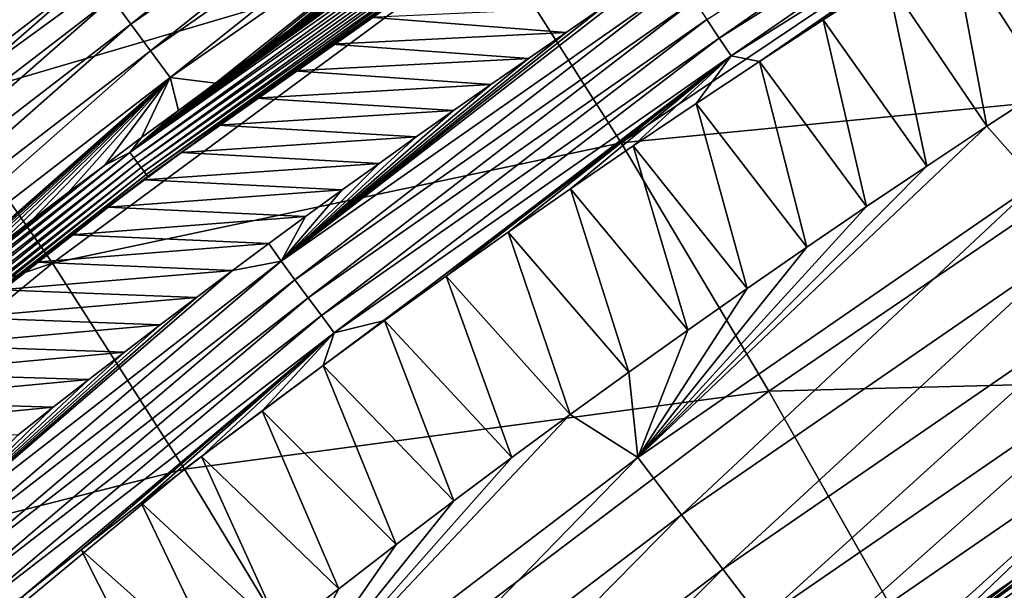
# Model space of a CAD drawing. Header units: millimetres. Extents: x -300 to 300, y -500 to 500.
# Tile 621 of 656: x -197 to -181, y 445 to 454. Entities that reach past the tile are written whole.
import ezdxf

# ---------------------------------------------------------------- set-up
doc = ezdxf.new("R2010")
doc.units = ezdxf.units.MM
doc.header["$LTSCALE"] = 81.481481
for name, color, linetype in [('20', 7, 'CONTINUOUS'), ('22', 7, 'CONTINUOUS'), ('24', 7, 'CONTINUOUS'), ('25', 7, 'CONTINUOUS'), ('28', 7, 'CONTINUOUS'), ('29', 7, 'CONTINUOUS'), ('31', 7, 'CONTINUOUS'), ('33', 7, 'CONTINUOUS')]:
    doc.layers.add(name, color=color, linetype=linetype)

msp = doc.modelspace()

# ---------------------------------------------------------------- linework, layer by layer
at = {"layer": '20', "color": 7, "linetype": 'CONTINUOUS'}
for points in [[(-198.003, 452.269, 10.812), (-191.08, 457.318, 10.857), (-198.519, 454.092, 6.766), (-198.003, 452.269, 10.812)], [(-198.003, 452.269, 10.812), (-189.338, 454.825, 16.207), (-191.08, 457.318, 10.857), (-198.003, 452.269, 10.812)], [(-187.302, 451.619, 21.261), (-180.169, 456.417, 21.351), (-189.338, 454.825, 16.207), (-187.302, 451.619, 21.261)], [(-187.302, 451.619, 21.261), (-177.906, 452.538, 26.137), (-180.169, 456.417, 21.351), (-187.302, 451.619, 21.261)], [(-196.236, 449.729, 16.137), (-189.338, 454.825, 16.207), (-198.003, 452.269, 10.812), (-196.236, 449.729, 16.137)], [(-196.236, 449.729, 16.137), (-187.302, 451.619, 21.261), (-189.338, 454.825, 16.207), (-196.236, 449.729, 16.137)], [(-184.981, 447.716, 26.027), (-177.906, 452.538, 26.137), (-187.302, 451.619, 21.261), (-184.981, 447.716, 26.027)], [(-184.981, 447.716, 26.027), (-175.382, 447.965, 30.641), (-177.906, 452.538, 26.137), (-184.981, 447.716, 26.027)], [(-204.646, 446.877, 10.766), (-196.236, 449.729, 16.137), (-198.003, 452.269, 10.812), (-204.646, 446.877, 10.766)], [(-194.161, 446.489, 21.168), (-187.302, 451.619, 21.261), (-196.236, 449.729, 16.137), (-194.161, 446.489, 21.168)], [(-194.161, 446.489, 21.168), (-184.981, 447.716, 26.027), (-187.302, 451.619, 21.261), (-194.161, 446.489, 21.168)], [(-202.86, 444.291, 16.065), (-196.236, 449.729, 16.137), (-204.646, 446.877, 10.766), (-202.86, 444.291, 16.065)], [(-202.86, 444.291, 16.065), (-194.161, 446.489, 21.168), (-196.236, 449.729, 16.137), (-202.86, 444.291, 16.065)], [(-182.386, 443.132, 30.514), (-175.382, 447.965, 30.641), (-184.981, 447.716, 26.027), (-182.386, 443.132, 30.514)], [(-182.386, 443.132, 30.514), (-172.606, 442.716, 34.872), (-175.382, 447.965, 30.641), (-182.386, 443.132, 30.514)], [(-191.788, 442.565, 25.915), (-184.981, 447.716, 26.027), (-194.161, 446.489, 21.168), (-191.788, 442.565, 25.915)], [(-191.788, 442.565, 25.915), (-182.386, 443.132, 30.514), (-184.981, 447.716, 26.027), (-191.788, 442.565, 25.915)], [(-200.752, 441.019, 21.073), (-194.161, 446.489, 21.168), (-202.86, 444.291, 16.065), (-200.752, 441.019, 21.073)], [(-200.752, 441.019, 21.073), (-191.788, 442.565, 25.915), (-194.161, 446.489, 21.168), (-200.752, 441.019, 21.073)]]:
    msp.add_3dface(points, dxfattribs=at)
at = {"layer": '22', "color": 7, "linetype": 'CONTINUOUS'}
for points in [[(-178.188, 446.546, 8.878), (-179.028, 444.239, 10.794), (-183.068, 443.248, 8.746), (-178.188, 446.546, 8.878)], [(-178.188, 446.546, 8.878), (-183.068, 443.248, 8.746), (-179.054, 446.17, 8.621), (-178.188, 446.546, 8.878)], [(-179.054, 446.17, 8.621), (-183.068, 443.248, 8.746), (-180.063, 445.491, 8.607), (-179.054, 446.17, 8.621)], [(-180.063, 445.491, 8.607), (-183.068, 443.248, 8.746), (-181.066, 444.804, 8.594), (-180.063, 445.491, 8.607)], [(-181.066, 444.804, 8.594), (-183.068, 443.248, 8.746), (-182.065, 444.108, 8.58), (-181.066, 444.804, 8.594)]]:
    msp.add_3dface(points, dxfattribs=at)
at = {"layer": '24', "color": 7, "linetype": 'CONTINUOUS'}
for points in [[(-181.098, 455.469, 1.089), (-180.603, 452.5, 2.789), (-182.113, 454.838, 1.087), (-181.098, 455.469, 1.089)], [(-182.113, 454.838, 1.087), (-181.554, 451.88, 2.791), (-183.124, 454.2, 1.084), (-182.113, 454.838, 1.087)], [(-180.603, 452.5, 2.789), (-181.554, 451.88, 2.791), (-182.113, 454.838, 1.087), (-180.603, 452.5, 2.789)], [(-183.124, 454.2, 1.084), (-182.501, 451.254, 2.794), (-184.129, 453.554, 1.081), (-183.124, 454.2, 1.084)], [(-181.554, 451.88, 2.791), (-182.501, 451.254, 2.794), (-183.124, 454.2, 1.084), (-181.554, 451.88, 2.791)], [(-184.129, 453.554, 1.081), (-183.445, 450.62, 2.796), (-185.13, 452.901, 1.079), (-184.129, 453.554, 1.081)], [(-182.501, 451.254, 2.794), (-183.445, 450.62, 2.796), (-184.129, 453.554, 1.081), (-182.501, 451.254, 2.794)], [(-185.13, 452.901, 1.079), (-184.385, 449.979, 2.799), (-186.125, 452.241, 1.077), (-185.13, 452.901, 1.079)], [(-183.445, 450.62, 2.796), (-184.385, 449.979, 2.799), (-185.13, 452.901, 1.079), (-183.445, 450.62, 2.796)], [(-186.125, 452.241, 1.077), (-185.32, 449.331, 2.801), (-187.114, 451.573, 1.074), (-186.125, 452.241, 1.077)], [(-184.385, 449.979, 2.799), (-185.32, 449.331, 2.801), (-186.125, 452.241, 1.077), (-184.385, 449.979, 2.799)], [(-187.114, 451.573, 1.074), (-186.252, 448.677, 2.803), (-188.099, 450.898, 1.072), (-187.114, 451.573, 1.074)], [(-185.32, 449.331, 2.801), (-186.252, 448.677, 2.803), (-187.114, 451.573, 1.074), (-185.32, 449.331, 2.801)], [(-188.099, 450.898, 1.072), (-187.178, 448.015, 2.806), (-189.078, 450.215, 1.07), (-188.099, 450.898, 1.072)], [(-186.252, 448.677, 2.803), (-187.178, 448.015, 2.806), (-188.099, 450.898, 1.072), (-186.252, 448.677, 2.803)], [(-189.078, 450.215, 1.07), (-188.1, 447.347, 2.808), (-190.052, 449.525, 1.067), (-189.078, 450.215, 1.07)], [(-187.178, 448.015, 2.806), (-188.1, 447.347, 2.808), (-189.078, 450.215, 1.07), (-187.178, 448.015, 2.806)], [(-190.052, 449.525, 1.067), (-189.018, 446.672, 2.81), (-191.02, 448.827, 1.065), (-190.052, 449.525, 1.067)], [(-188.1, 447.347, 2.808), (-189.018, 446.672, 2.81), (-190.052, 449.525, 1.067), (-188.1, 447.347, 2.808)], [(-191.02, 448.827, 1.065), (-189.93, 445.991, 2.812), (-191.984, 448.122, 1.063), (-191.02, 448.827, 1.065)], [(-189.018, 446.672, 2.81), (-189.93, 445.991, 2.812), (-191.02, 448.827, 1.065), (-189.018, 446.672, 2.81)], [(-191.984, 448.122, 1.063), (-190.837, 445.304, 2.814), (-192.942, 447.409, 1.061), (-191.984, 448.122, 1.063)], [(-189.93, 445.991, 2.812), (-190.837, 445.304, 2.814), (-191.984, 448.122, 1.063), (-189.93, 445.991, 2.812)], [(-192.942, 447.409, 1.061), (-191.738, 444.61, 2.815), (-193.894, 446.688, 1.059), (-192.942, 447.409, 1.061)], [(-190.837, 445.304, 2.814), (-191.738, 444.61, 2.815), (-192.942, 447.409, 1.061), (-190.837, 445.304, 2.814)], [(-193.894, 446.688, 1.059), (-192.634, 443.91, 2.817), (-194.841, 445.96, 1.057), (-193.894, 446.688, 1.059)], [(-191.738, 444.61, 2.815), (-192.634, 443.91, 2.817), (-193.894, 446.688, 1.059), (-191.738, 444.61, 2.815)], [(-194.841, 445.96, 1.057), (-193.524, 443.205, 2.819), (-195.783, 445.223, 1.056), (-194.841, 445.96, 1.057)], [(-192.634, 443.91, 2.817), (-193.524, 443.205, 2.819), (-194.841, 445.96, 1.057), (-192.634, 443.91, 2.817)], [(-195.783, 445.223, 1.056), (-194.408, 442.494, 2.82), (-196.719, 444.48, 1.054), (-195.783, 445.223, 1.056)], [(-193.524, 443.205, 2.819), (-194.408, 442.494, 2.82), (-195.783, 445.223, 1.056), (-193.524, 443.205, 2.819)]]:
    msp.add_3dface(points, dxfattribs=at)
at = {"layer": '25', "color": 7, "linetype": 'CONTINUOUS'}
for points in [[(-181.554, 451.88, 2.791), (-180.603, 452.5, 2.789), (-180.77, 450.995, 3.561), (-181.554, 451.88, 2.791)], [(-182.501, 451.254, 2.794), (-181.554, 451.88, 2.791), (-187.041, 446.674, 3.562), (-182.501, 451.254, 2.794)], [(-181.554, 451.88, 2.791), (-180.77, 450.995, 3.561), (-187.041, 446.674, 3.562), (-181.554, 451.88, 2.791)], [(-183.445, 450.62, 2.796), (-182.501, 451.254, 2.794), (-187.041, 446.674, 3.562), (-183.445, 450.62, 2.796)], [(-180.77, 450.995, 3.561), (-186.355, 445.772, 4.415), (-187.041, 446.674, 3.562), (-180.77, 450.995, 3.561)], [(-180.124, 450.062, 4.429), (-186.355, 445.772, 4.415), (-180.77, 450.995, 3.561), (-180.124, 450.062, 4.429)], [(-184.385, 449.979, 2.799), (-183.445, 450.62, 2.796), (-187.041, 446.674, 3.562), (-184.385, 449.979, 2.799)], [(-180.124, 450.062, 4.429), (-185.704, 444.918, 5.348), (-186.355, 445.772, 4.415), (-180.124, 450.062, 4.429)], [(-179.511, 449.181, 5.379), (-185.704, 444.918, 5.348), (-180.124, 450.062, 4.429), (-179.511, 449.181, 5.379)], [(-185.32, 449.331, 2.801), (-184.385, 449.979, 2.799), (-187.041, 446.674, 3.562), (-185.32, 449.331, 2.801)], [(-186.252, 448.677, 2.803), (-185.32, 449.331, 2.801), (-187.041, 446.674, 3.562), (-186.252, 448.677, 2.803)], [(-179.511, 449.181, 5.379), (-185.094, 444.12, 6.355), (-185.704, 444.918, 5.348), (-179.511, 449.181, 5.379)], [(-178.938, 448.359, 6.403), (-185.094, 444.12, 6.355), (-179.511, 449.181, 5.379), (-178.938, 448.359, 6.403)], [(-187.178, 448.015, 2.806), (-186.252, 448.677, 2.803), (-187.041, 446.674, 3.562), (-187.178, 448.015, 2.806)], [(-178.938, 448.359, 6.403), (-184.529, 443.384, 7.428), (-185.094, 444.12, 6.355), (-178.938, 448.359, 6.403)], [(-178.407, 447.602, 7.493), (-184.529, 443.384, 7.428), (-178.938, 448.359, 6.403), (-178.407, 447.602, 7.493)], [(-188.1, 447.347, 2.808), (-187.178, 448.015, 2.806), (-187.041, 446.674, 3.562), (-188.1, 447.347, 2.808)], [(-178.407, 447.602, 7.493), (-183.058, 443.405, 8.567), (-184.529, 443.384, 7.428), (-178.407, 447.602, 7.493)], [(-182.065, 444.108, 8.58), (-183.058, 443.405, 8.567), (-178.407, 447.602, 7.493), (-182.065, 444.108, 8.58)], [(-181.066, 444.804, 8.594), (-182.065, 444.108, 8.58), (-178.407, 447.602, 7.493), (-181.066, 444.804, 8.594)], [(-189.018, 446.672, 2.81), (-188.1, 447.347, 2.808), (-193.094, 442.058, 3.562), (-189.018, 446.672, 2.81)], [(-188.1, 447.347, 2.808), (-187.041, 446.674, 3.562), (-193.094, 442.058, 3.562), (-188.1, 447.347, 2.808)], [(-187.041, 446.674, 3.562), (-192.368, 441.188, 4.401), (-193.094, 442.058, 3.562), (-187.041, 446.674, 3.562)], [(-189.93, 445.991, 2.812), (-189.018, 446.672, 2.81), (-193.094, 442.058, 3.562), (-189.93, 445.991, 2.812)], [(-186.355, 445.772, 4.415), (-192.368, 441.188, 4.401), (-187.041, 446.674, 3.562), (-186.355, 445.772, 4.415)], [(-190.837, 445.304, 2.814), (-189.93, 445.991, 2.812), (-193.094, 442.058, 3.562), (-190.837, 445.304, 2.814)], [(-186.355, 445.772, 4.415), (-191.68, 440.364, 5.321), (-192.368, 441.188, 4.401), (-186.355, 445.772, 4.415)], [(-185.704, 444.918, 5.348), (-191.68, 440.364, 5.321), (-186.355, 445.772, 4.415), (-185.704, 444.918, 5.348)], [(-191.738, 444.61, 2.815), (-190.837, 445.304, 2.814), (-193.094, 442.058, 3.562), (-191.738, 444.61, 2.815)], [(-185.704, 444.918, 5.348), (-191.035, 439.593, 6.314), (-191.68, 440.364, 5.321), (-185.704, 444.918, 5.348)], [(-185.094, 444.12, 6.355), (-191.035, 439.593, 6.314), (-185.704, 444.918, 5.348), (-185.094, 444.12, 6.355)], [(-192.634, 443.91, 2.817), (-191.738, 444.61, 2.815), (-193.094, 442.058, 3.562), (-192.634, 443.91, 2.817)]]:
    msp.add_3dface(points, dxfattribs=at)
at = {"layer": '28', "color": 7, "linetype": 'CONTINUOUS'}
for points in [[(-188.79, 458.423, 0.721), (-195.003, 453.487, 0.458), (-195.305, 453.898, 0.73), (-188.79, 458.423, 0.721)], [(-188.51, 458, 0.453), (-195.003, 453.487, 0.458), (-188.79, 458.423, 0.721), (-188.51, 458, 0.453)], [(-188.51, 458, 0.453), (-194.694, 453.066, 0.253), (-195.003, 453.487, 0.458), (-188.51, 458, 0.453)], [(-188.224, 457.568, 0.25), (-194.694, 453.066, 0.253), (-188.51, 458, 0.453), (-188.224, 457.568, 0.25)], [(-188.224, 457.568, 0.25), (-194.386, 452.646, 0.111), (-194.694, 453.066, 0.253), (-188.224, 457.568, 0.25)], [(-187.938, 457.136, 0.11), (-194.386, 452.646, 0.111), (-188.224, 457.568, 0.25), (-187.938, 457.136, 0.11)], [(-194.386, 452.646, 0.111), (-187.938, 457.136, 0.11), (-193.672, 452.557, 0.032), (-194.386, 452.646, 0.111)], [(-193.672, 452.557, 0.032), (-187.938, 457.136, 0.11), (-193.086, 452.982, 0.032), (-193.672, 452.557, 0.032)], [(-193.086, 452.982, 0.032), (-187.938, 457.136, 0.11), (-192.497, 453.405, 0.032), (-193.086, 452.982, 0.032)], [(-192.497, 453.405, 0.032), (-187.938, 457.136, 0.11), (-191.906, 453.826, 0.032), (-192.497, 453.405, 0.032)], [(-196.718, 455.824, 4.682), (-203.106, 450.893, 4.73), (-196.72, 455.827, 5.241), (-196.718, 455.824, 4.682)], [(-196.72, 455.827, 5.241), (-203.106, 450.893, 4.73), (-203.106, 450.893, 5.292), (-196.72, 455.827, 5.241)], [(-196.72, 455.827, 5.241), (-203.106, 450.893, 5.292), (-196.688, 455.783, 5.776), (-196.72, 455.827, 5.241)], [(-196.718, 455.824, 4.682), (-203.066, 450.843, 4.153), (-203.106, 450.893, 4.73), (-196.718, 455.824, 4.682)], [(-196.688, 455.783, 5.776), (-203.106, 450.893, 5.292), (-203.067, 450.845, 5.83), (-196.688, 455.783, 5.776)], [(-196.688, 455.783, 5.776), (-203.067, 450.845, 5.83), (-196.625, 455.697, 6.281), (-196.688, 455.783, 5.776)], [(-196.676, 455.768, 4.11), (-203.066, 450.843, 4.153), (-196.718, 455.824, 4.682), (-196.676, 455.768, 4.11)], [(-196.676, 455.768, 4.11), (-202.98, 450.738, 3.574), (-203.066, 450.843, 4.153), (-196.676, 455.768, 4.11)], [(-196.594, 455.655, 3.535), (-202.98, 450.738, 3.574), (-196.676, 455.768, 4.11), (-196.594, 455.655, 3.535)], [(-196.625, 455.697, 6.281), (-203.067, 450.845, 5.83), (-202.997, 450.758, 6.336), (-196.625, 455.697, 6.281)], [(-196.664, 455.483, 6.749), (-196.625, 455.697, 6.281), (-202.997, 450.758, 6.336), (-196.664, 455.483, 6.749)], [(-196.594, 455.655, 3.535), (-202.849, 450.577, 3.004), (-202.98, 450.738, 3.574), (-196.594, 455.655, 3.535)], [(-196.469, 455.485, 2.971), (-202.849, 450.577, 3.004), (-196.594, 455.655, 3.535), (-196.469, 455.485, 2.971)], [(-197.594, 454.791, 6.758), (-196.664, 455.483, 6.749), (-202.997, 450.758, 6.336), (-197.594, 454.791, 6.758)], [(-196.469, 455.485, 2.971), (-202.673, 450.36, 2.457), (-202.849, 450.577, 3.004), (-196.469, 455.485, 2.971)], [(-196.303, 455.259, 2.43), (-202.673, 450.36, 2.457), (-196.469, 455.485, 2.971), (-196.303, 455.259, 2.43)], [(-196.303, 455.259, 2.43), (-202.455, 450.092, 1.947), (-202.673, 450.36, 2.457), (-196.303, 455.259, 2.43)], [(-196.098, 454.98, 1.926), (-202.455, 450.092, 1.947), (-196.303, 455.259, 2.43), (-196.098, 454.98, 1.926)], [(-196.098, 454.98, 1.926), (-202.2, 449.778, 1.485), (-202.455, 450.092, 1.947), (-196.098, 454.98, 1.926)], [(-195.859, 454.654, 1.468), (-202.2, 449.778, 1.485), (-196.098, 454.98, 1.926), (-195.859, 454.654, 1.468)], [(-195.859, 454.654, 1.468), (-201.915, 449.427, 1.079), (-202.2, 449.778, 1.485), (-195.859, 454.654, 1.468)], [(-195.593, 454.291, 1.068), (-201.915, 449.427, 1.079), (-195.859, 454.654, 1.468), (-195.593, 454.291, 1.068)], [(-195.593, 454.291, 1.068), (-201.606, 449.048, 0.738), (-201.915, 449.427, 1.079), (-195.593, 454.291, 1.068)], [(-195.305, 453.898, 0.73), (-201.606, 449.048, 0.738), (-195.593, 454.291, 1.068), (-195.305, 453.898, 0.73)], [(-195.305, 453.898, 0.73), (-201.283, 448.65, 0.463), (-201.606, 449.048, 0.738), (-195.305, 453.898, 0.73)], [(-195.003, 453.487, 0.458), (-201.283, 448.65, 0.463), (-195.305, 453.898, 0.73), (-195.003, 453.487, 0.458)], [(-195.003, 453.487, 0.458), (-200.952, 448.243, 0.255), (-201.283, 448.65, 0.463), (-195.003, 453.487, 0.458)], [(-194.694, 453.066, 0.253), (-200.952, 448.243, 0.255), (-195.003, 453.487, 0.458), (-194.694, 453.066, 0.253)], [(-194.694, 453.066, 0.253), (-200.622, 447.836, 0.112), (-200.952, 448.243, 0.255), (-194.694, 453.066, 0.253)], [(-194.386, 452.646, 0.111), (-200.622, 447.836, 0.112), (-194.694, 453.066, 0.253), (-194.386, 452.646, 0.111)], [(-200.622, 447.836, 0.112), (-194.386, 452.646, 0.111), (-199.941, 447.748, 0.031), (-200.622, 447.836, 0.112)], [(-199.941, 447.748, 0.031), (-194.386, 452.646, 0.111), (-199.384, 448.195, 0.031), (-199.941, 447.748, 0.031)], [(-199.384, 448.195, 0.031), (-194.386, 452.646, 0.111), (-198.825, 448.641, 0.031), (-199.384, 448.195, 0.031)], [(-198.825, 448.641, 0.031), (-194.386, 452.646, 0.111), (-198.263, 449.084, 0.031), (-198.825, 448.641, 0.031)], [(-198.263, 449.084, 0.031), (-194.386, 452.646, 0.111), (-197.698, 449.526, 0.031), (-198.263, 449.084, 0.031)], [(-197.698, 449.526, 0.031), (-194.386, 452.646, 0.111), (-197.131, 449.965, 0.031), (-197.698, 449.526, 0.031)], [(-197.131, 449.965, 0.031), (-194.386, 452.646, 0.111), (-196.561, 450.402, 0.031), (-197.131, 449.965, 0.031)], [(-196.561, 450.402, 0.031), (-194.386, 452.646, 0.111), (-195.988, 450.838, 0.031), (-196.561, 450.402, 0.031)], [(-195.988, 450.838, 0.031), (-194.386, 452.646, 0.111), (-195.413, 451.271, 0.031), (-195.988, 450.838, 0.031)], [(-195.413, 451.271, 0.031), (-194.386, 452.646, 0.111), (-194.835, 451.702, 0.031), (-195.413, 451.271, 0.031)], [(-194.835, 451.702, 0.031), (-194.386, 452.646, 0.111), (-194.255, 452.13, 0.031), (-194.835, 451.702, 0.031)], [(-194.255, 452.13, 0.031), (-194.386, 452.646, 0.111), (-193.672, 452.557, 0.032), (-194.255, 452.13, 0.031)]]:
    msp.add_3dface(points, dxfattribs=at)
at = {"layer": '29', "color": 7, "linetype": 'CONTINUOUS'}
for points in [[(-187.571, 453.761, 0.5), (-188.166, 453.355, 0.5), (-191.257, 453.596, 0.5), (-187.571, 453.761, 0.5)], [(-191.257, 453.596, 0.5), (-188.166, 453.355, 0.5), (-191.854, 453.173, 0.5), (-191.257, 453.596, 0.5)], [(-188.166, 453.355, 0.5), (-188.759, 452.948, 0.5), (-191.854, 453.173, 0.5), (-188.166, 453.355, 0.5)], [(-191.854, 453.173, 0.5), (-188.759, 452.948, 0.5), (-192.448, 452.75, 0.5), (-191.854, 453.173, 0.5)], [(-188.759, 452.948, 0.5), (-189.35, 452.538, 0.5), (-192.448, 452.75, 0.5), (-188.759, 452.948, 0.5)], [(-192.448, 452.75, 0.5), (-189.35, 452.538, 0.5), (-193.039, 452.324, 0.5), (-192.448, 452.75, 0.5)], [(-189.35, 452.538, 0.5), (-189.937, 452.127, 0.5), (-193.039, 452.324, 0.5), (-189.35, 452.538, 0.5)], [(-193.039, 452.324, 0.5), (-189.937, 452.127, 0.5), (-193.626, 451.897, 0.5), (-193.039, 452.324, 0.5)], [(-189.937, 452.127, 0.5), (-190.522, 451.713, 0.5), (-193.626, 451.897, 0.5), (-189.937, 452.127, 0.5)], [(-193.626, 451.897, 0.5), (-190.522, 451.713, 0.5), (-194.21, 451.468, 0.5), (-193.626, 451.897, 0.5)], [(-190.522, 451.713, 0.5), (-191.104, 451.297, 0.5), (-194.21, 451.468, 0.5), (-190.522, 451.713, 0.5)], [(-194.21, 451.468, 0.5), (-191.104, 451.297, 0.5), (-194.79, 451.038, 0.5), (-194.21, 451.468, 0.5)], [(-191.104, 451.297, 0.5), (-191.684, 450.88, 0.5), (-194.79, 451.038, 0.5), (-191.104, 451.297, 0.5)], [(-194.79, 451.038, 0.5), (-191.684, 450.88, 0.5), (-195.365, 450.608, 0.5), (-194.79, 451.038, 0.5)], [(-191.684, 450.88, 0.5), (-192.26, 450.46, 0.5), (-195.365, 450.608, 0.5), (-191.684, 450.88, 0.5)], [(-195.365, 450.608, 0.5), (-192.26, 450.46, 0.5), (-195.936, 450.176, 0.5), (-195.365, 450.608, 0.5)], [(-192.26, 450.46, 0.5), (-192.834, 450.038, 0.5), (-195.936, 450.176, 0.5), (-192.26, 450.46, 0.5)], [(-195.936, 450.176, 0.5), (-192.834, 450.038, 0.5), (-196.504, 449.744, 0.5), (-195.936, 450.176, 0.5)], [(-192.834, 450.038, 0.5), (-193.406, 449.614, 0.5), (-196.504, 449.744, 0.5), (-192.834, 450.038, 0.5)], [(-196.504, 449.744, 0.5), (-193.406, 449.614, 0.5), (-197.068, 449.309, 0.5), (-196.504, 449.744, 0.5)], [(-193.406, 449.614, 0.5), (-193.975, 449.188, 0.5), (-197.068, 449.309, 0.5), (-193.406, 449.614, 0.5)], [(-197.068, 449.309, 0.5), (-193.975, 449.188, 0.5), (-197.63, 448.872, 0.5), (-197.068, 449.309, 0.5)], [(-193.975, 449.188, 0.5), (-194.541, 448.76, 0.5), (-197.63, 448.872, 0.5), (-193.975, 449.188, 0.5)], [(-197.63, 448.872, 0.5), (-194.541, 448.76, 0.5), (-198.19, 448.434, 0.5), (-197.63, 448.872, 0.5)], [(-194.541, 448.76, 0.5), (-195.105, 448.33, 0.5), (-198.19, 448.434, 0.5), (-194.541, 448.76, 0.5)], [(-198.19, 448.434, 0.5), (-195.105, 448.33, 0.5), (-198.744, 447.995, 0.5), (-198.19, 448.434, 0.5)], [(-195.105, 448.33, 0.5), (-195.666, 447.898, 0.5), (-198.744, 447.995, 0.5), (-195.105, 448.33, 0.5)], [(-198.744, 447.995, 0.5), (-195.666, 447.898, 0.5), (-199.292, 447.557, 0.5), (-198.744, 447.995, 0.5)], [(-195.666, 447.898, 0.5), (-196.225, 447.463, 0.5), (-199.292, 447.557, 0.5), (-195.666, 447.898, 0.5)], [(-199.292, 447.557, 0.5), (-196.225, 447.463, 0.5), (-199.839, 447.116, 0.5), (-199.292, 447.557, 0.5)], [(-196.225, 447.463, 0.5), (-196.781, 447.027, 0.5), (-199.839, 447.116, 0.5), (-196.225, 447.463, 0.5)]]:
    msp.add_3dface(points, dxfattribs=at)
at = {"layer": '31', "color": 7, "linetype": 'CONTINUOUS'}
for points in [[(-195.019, 451.467, 0.028), (-188.906, 455.899, 0.032), (-188.634, 455.982, 0.028), (-195.019, 451.467, 0.028)], [(-195.019, 451.467, 0.028), (-188.634, 455.982, 0.028), (-194.959, 451.386, 0.042), (-195.019, 451.467, 0.028)], [(-189.512, 455.489, 0.032), (-188.906, 455.899, 0.032), (-195.019, 451.467, 0.028), (-189.512, 455.489, 0.032)], [(-194.959, 451.386, 0.042), (-188.634, 455.982, 0.028), (-188.578, 455.898, 0.042), (-194.959, 451.386, 0.042)], [(-194.959, 451.386, 0.042), (-188.578, 455.898, 0.042), (-194.898, 451.305, 0.079), (-194.959, 451.386, 0.042)], [(-194.898, 451.305, 0.079), (-188.578, 455.898, 0.042), (-188.522, 455.815, 0.079), (-194.898, 451.305, 0.079)], [(-194.898, 451.305, 0.079), (-188.522, 455.815, 0.079), (-194.843, 451.231, 0.138), (-194.898, 451.305, 0.079)], [(-194.843, 451.231, 0.138), (-188.522, 455.815, 0.079), (-188.47, 455.738, 0.138), (-194.843, 451.231, 0.138)], [(-194.843, 451.231, 0.138), (-188.47, 455.738, 0.138), (-194.796, 451.168, 0.216), (-194.843, 451.231, 0.138)], [(-194.796, 451.168, 0.216), (-188.47, 455.738, 0.138), (-188.426, 455.673, 0.216), (-194.796, 451.168, 0.216)], [(-194.796, 451.168, 0.216), (-188.426, 455.673, 0.216), (-194.762, 451.122, 0.307), (-194.796, 451.168, 0.216)], [(-194.762, 451.122, 0.307), (-188.426, 455.673, 0.216), (-188.394, 455.625, 0.307), (-194.762, 451.122, 0.307)], [(-194.762, 451.122, 0.307), (-188.394, 455.625, 0.307), (-194.74, 451.093, 0.404), (-194.762, 451.122, 0.307)], [(-194.74, 451.093, 0.404), (-188.394, 455.625, 0.307), (-188.374, 455.595, 0.404), (-194.74, 451.093, 0.404)], [(-194.21, 451.468, 0.5), (-194.74, 451.093, 0.404), (-188.374, 455.595, 0.404), (-194.21, 451.468, 0.5)], [(-193.626, 451.897, 0.5), (-194.21, 451.468, 0.5), (-188.374, 455.595, 0.404), (-193.626, 451.897, 0.5)], [(-193.039, 452.324, 0.5), (-193.626, 451.897, 0.5), (-188.374, 455.595, 0.404), (-193.039, 452.324, 0.5)], [(-192.448, 452.75, 0.5), (-193.039, 452.324, 0.5), (-188.374, 455.595, 0.404), (-192.448, 452.75, 0.5)], [(-191.854, 453.173, 0.5), (-192.448, 452.75, 0.5), (-188.374, 455.595, 0.404), (-191.854, 453.173, 0.5)], [(-191.257, 453.596, 0.5), (-191.854, 453.173, 0.5), (-188.374, 455.595, 0.404), (-191.257, 453.596, 0.5)], [(-190.115, 455.076, 0.032), (-189.512, 455.489, 0.032), (-195.019, 451.467, 0.028), (-190.115, 455.076, 0.032)], [(-190.715, 454.661, 0.032), (-190.115, 455.076, 0.032), (-195.019, 451.467, 0.028), (-190.715, 454.661, 0.032)], [(-191.312, 454.244, 0.032), (-190.715, 454.661, 0.032), (-195.019, 451.467, 0.028), (-191.312, 454.244, 0.032)], [(-191.906, 453.826, 0.032), (-191.312, 454.244, 0.032), (-195.019, 451.467, 0.028), (-191.906, 453.826, 0.032)], [(-192.497, 453.405, 0.032), (-191.906, 453.826, 0.032), (-195.019, 451.467, 0.028), (-192.497, 453.405, 0.032)], [(-193.086, 452.982, 0.032), (-192.497, 453.405, 0.032), (-195.019, 451.467, 0.028), (-193.086, 452.982, 0.032)], [(-193.672, 452.557, 0.032), (-193.086, 452.982, 0.032), (-195.019, 451.467, 0.028), (-193.672, 452.557, 0.032)], [(-194.255, 452.13, 0.031), (-193.672, 452.557, 0.032), (-195.019, 451.467, 0.028), (-194.255, 452.13, 0.031)], [(-194.835, 451.702, 0.031), (-194.255, 452.13, 0.031), (-195.019, 451.467, 0.028), (-194.835, 451.702, 0.031)], [(-195.413, 451.271, 0.031), (-194.835, 451.702, 0.031), (-195.019, 451.467, 0.028), (-195.413, 451.271, 0.031)], [(-201.169, 446.65, 0.028), (-195.413, 451.271, 0.031), (-195.019, 451.467, 0.028), (-201.169, 446.65, 0.028)], [(-201.169, 446.65, 0.028), (-195.019, 451.467, 0.028), (-201.105, 446.572, 0.042), (-201.169, 446.65, 0.028)], [(-201.105, 446.572, 0.042), (-195.019, 451.467, 0.028), (-194.959, 451.386, 0.042), (-201.105, 446.572, 0.042)], [(-201.105, 446.572, 0.042), (-194.959, 451.386, 0.042), (-201.04, 446.494, 0.079), (-201.105, 446.572, 0.042)], [(-201.04, 446.494, 0.079), (-194.959, 451.386, 0.042), (-194.898, 451.305, 0.079), (-201.04, 446.494, 0.079)], [(-194.21, 451.468, 0.5), (-194.79, 451.038, 0.5), (-194.74, 451.093, 0.404), (-194.21, 451.468, 0.5)], [(-195.988, 450.838, 0.031), (-195.413, 451.271, 0.031), (-201.169, 446.65, 0.028), (-195.988, 450.838, 0.031)], [(-201.04, 446.494, 0.079), (-194.898, 451.305, 0.079), (-200.981, 446.422, 0.138), (-201.04, 446.494, 0.079)], [(-200.981, 446.422, 0.138), (-194.898, 451.305, 0.079), (-194.843, 451.231, 0.138), (-200.981, 446.422, 0.138)], [(-200.981, 446.422, 0.138), (-194.843, 451.231, 0.138), (-200.932, 446.362, 0.216), (-200.981, 446.422, 0.138)], [(-200.932, 446.362, 0.216), (-194.843, 451.231, 0.138), (-194.796, 451.168, 0.216), (-200.932, 446.362, 0.216)], [(-200.932, 446.362, 0.216), (-194.796, 451.168, 0.216), (-200.895, 446.318, 0.307), (-200.932, 446.362, 0.216)], [(-200.895, 446.318, 0.307), (-194.796, 451.168, 0.216), (-194.762, 451.122, 0.307), (-200.895, 446.318, 0.307)], [(-200.895, 446.318, 0.307), (-194.762, 451.122, 0.307), (-200.872, 446.29, 0.404), (-200.895, 446.318, 0.307)], [(-200.872, 446.29, 0.404), (-194.762, 451.122, 0.307), (-194.74, 451.093, 0.404), (-200.872, 446.29, 0.404)], [(-200.381, 446.675, 0.5), (-200.872, 446.29, 0.404), (-194.74, 451.093, 0.404), (-200.381, 446.675, 0.5)], [(-199.839, 447.116, 0.5), (-200.381, 446.675, 0.5), (-194.74, 451.093, 0.404), (-199.839, 447.116, 0.5)], [(-199.292, 447.557, 0.5), (-199.839, 447.116, 0.5), (-194.74, 451.093, 0.404), (-199.292, 447.557, 0.5)], [(-198.744, 447.995, 0.5), (-199.292, 447.557, 0.5), (-194.74, 451.093, 0.404), (-198.744, 447.995, 0.5)], [(-198.19, 448.434, 0.5), (-198.744, 447.995, 0.5), (-194.74, 451.093, 0.404), (-198.19, 448.434, 0.5)], [(-197.63, 448.872, 0.5), (-198.19, 448.434, 0.5), (-194.74, 451.093, 0.404), (-197.63, 448.872, 0.5)], [(-197.068, 449.309, 0.5), (-197.63, 448.872, 0.5), (-194.74, 451.093, 0.404), (-197.068, 449.309, 0.5)], [(-196.504, 449.744, 0.5), (-197.068, 449.309, 0.5), (-194.74, 451.093, 0.404), (-196.504, 449.744, 0.5)], [(-195.936, 450.176, 0.5), (-196.504, 449.744, 0.5), (-194.74, 451.093, 0.404), (-195.936, 450.176, 0.5)], [(-195.365, 450.608, 0.5), (-195.936, 450.176, 0.5), (-194.74, 451.093, 0.404), (-195.365, 450.608, 0.5)], [(-194.79, 451.038, 0.5), (-195.365, 450.608, 0.5), (-194.74, 451.093, 0.404), (-194.79, 451.038, 0.5)], [(-196.561, 450.402, 0.031), (-195.988, 450.838, 0.031), (-201.169, 446.65, 0.028), (-196.561, 450.402, 0.031)], [(-197.131, 449.965, 0.031), (-196.561, 450.402, 0.031), (-201.169, 446.65, 0.028), (-197.131, 449.965, 0.031)]]:
    msp.add_3dface(points, dxfattribs=at)
at = {"layer": '33', "color": 7, "linetype": 'CONTINUOUS'}
for points in [[(-185.954, 453.558, 0.645), (-179.487, 457.629, 0.65), (-185.76, 453.267, 0.76), (-185.954, 453.558, 0.645)], [(-185.76, 453.267, 0.76), (-179.487, 457.629, 0.65), (-179.304, 457.324, 0.768), (-185.76, 453.267, 0.76)], [(-185.76, 453.267, 0.76), (-179.304, 457.324, 0.768), (-185.573, 452.986, 0.906), (-185.76, 453.267, 0.76)], [(-185.573, 452.986, 0.906), (-179.304, 457.324, 0.768), (-179.129, 457.032, 0.918), (-185.573, 452.986, 0.906)], [(-185.13, 452.901, 1.079), (-185.573, 452.986, 0.906), (-179.129, 457.032, 0.918), (-185.13, 452.901, 1.079)], [(-184.129, 453.554, 1.081), (-185.13, 452.901, 1.079), (-179.129, 457.032, 0.918), (-184.129, 453.554, 1.081)], [(-183.124, 454.2, 1.084), (-184.129, 453.554, 1.081), (-179.129, 457.032, 0.918), (-183.124, 454.2, 1.084)], [(-187.571, 453.761, 0.5), (-186.972, 454.164, 0.5), (-192.641, 449.758, 0.514), (-187.571, 453.761, 0.5)], [(-192.641, 449.758, 0.514), (-186.972, 454.164, 0.5), (-186.356, 454.161, 0.515), (-192.641, 449.758, 0.514)], [(-192.641, 449.758, 0.514), (-186.356, 454.161, 0.515), (-192.427, 449.469, 0.562), (-192.641, 449.758, 0.514)], [(-192.427, 449.469, 0.562), (-186.356, 454.161, 0.515), (-186.154, 453.858, 0.563), (-192.427, 449.469, 0.562)], [(-192.427, 449.469, 0.562), (-186.154, 453.858, 0.563), (-192.216, 449.183, 0.642), (-192.427, 449.469, 0.562)], [(-192.216, 449.183, 0.642), (-186.154, 453.858, 0.563), (-185.954, 453.558, 0.645), (-192.216, 449.183, 0.642)], [(-188.166, 453.355, 0.5), (-187.571, 453.761, 0.5), (-192.641, 449.758, 0.514), (-188.166, 453.355, 0.5)], [(-192.216, 449.183, 0.642), (-185.954, 453.558, 0.645), (-192.01, 448.904, 0.754), (-192.216, 449.183, 0.642)], [(-192.01, 448.904, 0.754), (-185.954, 453.558, 0.645), (-185.76, 453.267, 0.76), (-192.01, 448.904, 0.754)], [(-188.759, 452.948, 0.5), (-188.166, 453.355, 0.5), (-192.641, 449.758, 0.514), (-188.759, 452.948, 0.5)], [(-192.01, 448.904, 0.754), (-185.76, 453.267, 0.76), (-191.812, 448.635, 0.896), (-192.01, 448.904, 0.754)], [(-191.812, 448.635, 0.896), (-185.76, 453.267, 0.76), (-185.573, 452.986, 0.906), (-191.812, 448.635, 0.896)], [(-189.35, 452.538, 0.5), (-188.759, 452.948, 0.5), (-192.641, 449.758, 0.514), (-189.35, 452.538, 0.5)], [(-191.02, 448.827, 1.065), (-191.812, 448.635, 0.896), (-185.573, 452.986, 0.906), (-191.02, 448.827, 1.065)], [(-190.052, 449.525, 1.067), (-191.02, 448.827, 1.065), (-185.573, 452.986, 0.906), (-190.052, 449.525, 1.067)], [(-189.078, 450.215, 1.07), (-190.052, 449.525, 1.067), (-185.573, 452.986, 0.906), (-189.078, 450.215, 1.07)], [(-188.099, 450.898, 1.072), (-189.078, 450.215, 1.07), (-185.573, 452.986, 0.906), (-188.099, 450.898, 1.072)], [(-187.114, 451.573, 1.074), (-188.099, 450.898, 1.072), (-185.573, 452.986, 0.906), (-187.114, 451.573, 1.074)], [(-186.125, 452.241, 1.077), (-187.114, 451.573, 1.074), (-185.573, 452.986, 0.906), (-186.125, 452.241, 1.077)], [(-185.13, 452.901, 1.079), (-186.125, 452.241, 1.077), (-185.573, 452.986, 0.906), (-185.13, 452.901, 1.079)], [(-189.937, 452.127, 0.5), (-189.35, 452.538, 0.5), (-192.641, 449.758, 0.514), (-189.937, 452.127, 0.5)], [(-190.522, 451.713, 0.5), (-189.937, 452.127, 0.5), (-192.641, 449.758, 0.514), (-190.522, 451.713, 0.5)], [(-191.104, 451.297, 0.5), (-190.522, 451.713, 0.5), (-192.641, 449.758, 0.514), (-191.104, 451.297, 0.5)], [(-191.684, 450.88, 0.5), (-191.104, 451.297, 0.5), (-192.641, 449.758, 0.514), (-191.684, 450.88, 0.5)], [(-192.26, 450.46, 0.5), (-191.684, 450.88, 0.5), (-192.641, 449.758, 0.514), (-192.26, 450.46, 0.5)], [(-192.834, 450.038, 0.5), (-192.26, 450.46, 0.5), (-192.641, 449.758, 0.514), (-192.834, 450.038, 0.5)], [(-193.406, 449.614, 0.5), (-192.834, 450.038, 0.5), (-192.641, 449.758, 0.514), (-193.406, 449.614, 0.5)], [(-198.716, 445.041, 0.514), (-193.406, 449.614, 0.5), (-192.641, 449.758, 0.514), (-198.716, 445.041, 0.514)], [(-198.716, 445.041, 0.514), (-192.641, 449.758, 0.514), (-198.491, 444.766, 0.56), (-198.716, 445.041, 0.514)], [(-198.491, 444.766, 0.56), (-192.641, 449.758, 0.514), (-192.427, 449.469, 0.562), (-198.491, 444.766, 0.56)], [(-193.975, 449.188, 0.5), (-193.406, 449.614, 0.5), (-198.716, 445.041, 0.514), (-193.975, 449.188, 0.5)], [(-198.491, 444.766, 0.56), (-192.427, 449.469, 0.562), (-198.268, 444.494, 0.639), (-198.491, 444.766, 0.56)], [(-198.268, 444.494, 0.639), (-192.427, 449.469, 0.562), (-192.216, 449.183, 0.642), (-198.268, 444.494, 0.639)], [(-194.541, 448.76, 0.5), (-193.975, 449.188, 0.5), (-198.716, 445.041, 0.514), (-194.541, 448.76, 0.5)], [(-198.268, 444.494, 0.639), (-192.216, 449.183, 0.642), (-198.051, 444.228, 0.748), (-198.268, 444.494, 0.639)], [(-198.051, 444.228, 0.748), (-192.216, 449.183, 0.642), (-192.01, 448.904, 0.754), (-198.051, 444.228, 0.748)], [(-195.105, 448.33, 0.5), (-194.541, 448.76, 0.5), (-198.716, 445.041, 0.514), (-195.105, 448.33, 0.5)], [(-198.051, 444.228, 0.748), (-192.01, 448.904, 0.754), (-197.841, 443.972, 0.888), (-198.051, 444.228, 0.748)], [(-197.841, 443.972, 0.888), (-192.01, 448.904, 0.754), (-191.812, 448.635, 0.896), (-197.841, 443.972, 0.888)], [(-191.02, 448.827, 1.065), (-191.984, 448.122, 1.063), (-191.812, 448.635, 0.896), (-191.02, 448.827, 1.065)], [(-196.719, 444.48, 1.054), (-197.841, 443.972, 0.888), (-191.812, 448.635, 0.896), (-196.719, 444.48, 1.054)], [(-195.783, 445.223, 1.056), (-196.719, 444.48, 1.054), (-191.812, 448.635, 0.896), (-195.783, 445.223, 1.056)], [(-194.841, 445.96, 1.057), (-195.783, 445.223, 1.056), (-191.812, 448.635, 0.896), (-194.841, 445.96, 1.057)], [(-193.894, 446.688, 1.059), (-194.841, 445.96, 1.057), (-191.812, 448.635, 0.896), (-193.894, 446.688, 1.059)], [(-192.942, 447.409, 1.061), (-193.894, 446.688, 1.059), (-191.812, 448.635, 0.896), (-192.942, 447.409, 1.061)], [(-191.984, 448.122, 1.063), (-192.942, 447.409, 1.061), (-191.812, 448.635, 0.896), (-191.984, 448.122, 1.063)], [(-195.666, 447.898, 0.5), (-195.105, 448.33, 0.5), (-198.716, 445.041, 0.514), (-195.666, 447.898, 0.5)], [(-196.225, 447.463, 0.5), (-195.666, 447.898, 0.5), (-198.716, 445.041, 0.514), (-196.225, 447.463, 0.5)], [(-196.781, 447.027, 0.5), (-196.225, 447.463, 0.5), (-198.716, 445.041, 0.514), (-196.781, 447.027, 0.5)]]:
    msp.add_3dface(points, dxfattribs=at)

doc.saveas('drawing.dxf')
